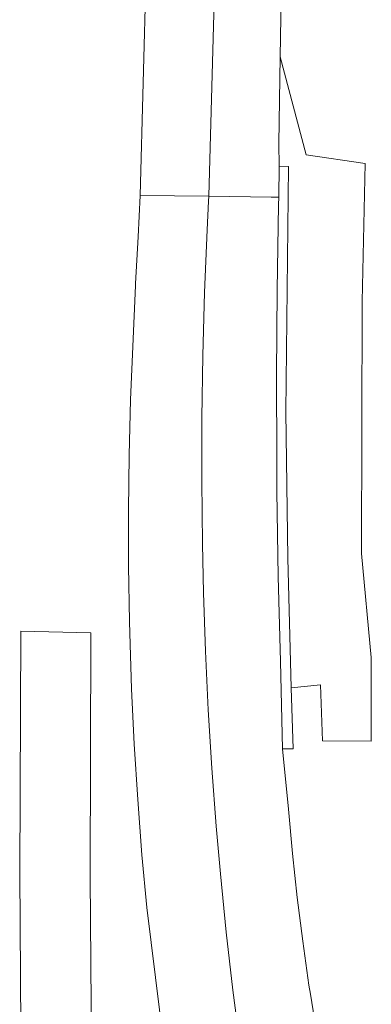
# Model space of a CAD drawing. Header units: metres. Extents: x 166325 to 190320, y 381923 to 404576.
# Tile 870 of 1056: x 175128 to 175146, y 400140 to 400190. Entities that reach past the tile are written whole.
import ezdxf

# ---------------------------------------------------------------- set-up
doc = ezdxf.new("R2010")
doc.units = ezdxf.units.M
doc.layers.add('B-WE-VH-VERHARDING_ASFALT-GV', color=8, linetype='Continuous', lineweight=18)
doc.layers.add('B-WE-VH-VERHARDING_BETONSTRAATSTEEN-GV', color=8, linetype='Continuous', lineweight=18)

msp = doc.modelspace()

# ---------------------------------------------------------------- linework, layer by layer
at = {"layer": 'B-WE-VH-VERHARDING_ASFALT-GV', "flags": 128}
for points in [[(175141.118, 400303.555), (175138.28, 400303.645), (175137.91, 400303.656), (175137.761, 400298.845), (175137.175, 400282.958), (175136.872, 400271.746), (175136.67, 400260.07), (175136.1, 400235.181), (175135.541, 400219.471), (175135.195, 400206.843), (175135.112, 400203.695), (175134.513, 400181.06), (175137.953, 400181.016), (175138.566, 400203.607), (175138.598, 400204.383), (175138.86, 400218.126), (175139.288, 400234.288), (175139.689, 400246.431), (175139.953, 400258.137), (175140.229, 400270.065), (175140.616, 400285.51), (175141.071, 400301.926)], [(175141.118, 400303.555), (175138.28, 400303.645), (175137.91, 400303.656), (175137.761, 400298.845), (175137.175, 400282.958), (175136.872, 400271.746), (175136.67, 400260.07), (175136.1, 400235.181), (175135.541, 400219.471), (175135.195, 400206.843), (175135.112, 400203.695), (175134.513, 400181.06), (175137.953, 400181.016), (175138.566, 400203.607), (175138.598, 400204.383), (175138.86, 400218.126), (175139.288, 400234.288), (175139.689, 400246.431), (175139.953, 400258.137), (175140.229, 400270.065), (175140.616, 400285.51), (175141.071, 400301.926)], [(175132.036, 400159.09), (175128.53, 400159.183), (175128.472, 400147.045), (175128.61, 400126.222), (175128.641, 400125.409), (175128.638, 400125.151), (175128.818, 400125.154), (175130.365, 400125.183), (175131.921, 400125.211), (175132.181, 400125.216), (175132.162, 400127.517), (175132.004, 400146.83)], [(175132.036, 400159.09), (175128.53, 400159.183), (175128.472, 400147.045), (175128.61, 400126.222), (175128.641, 400125.409), (175128.638, 400125.151), (175128.818, 400125.154), (175130.365, 400125.183), (175131.921, 400125.211), (175132.181, 400125.216), (175132.162, 400127.517), (175132.004, 400146.83)]]:
    msp.add_lwpolyline(points, close=True, dxfattribs=at)
for points in [[(175140.229, 400270.065), (175139.953, 400258.137), (175139.689, 400246.431), (175139.288, 400234.288), (175138.86, 400218.126), (175138.598, 400204.383), (175138.566, 400203.607), (175137.953, 400181.016), (175141.081, 400180.975), (175141.46, 400180.971), (175141.489, 400182.528), (175141.471, 400183.666), (175141.539, 400188.01), (175141.616, 400192.992), (175141.719, 400200.021), (175141.834, 400203.523), (175142.222, 400215.297), (175142.47, 400223.989), (175142.57, 400227.489), (175142.672, 400231.071), (175143.434, 400262.402)], [(175140.229, 400270.065), (175139.953, 400258.137), (175139.689, 400246.431), (175139.288, 400234.288), (175138.86, 400218.126), (175138.598, 400204.383), (175138.566, 400203.607), (175137.953, 400181.016), (175141.081, 400180.975), (175141.46, 400180.971), (175141.489, 400182.528), (175141.471, 400183.666), (175141.539, 400188.01), (175141.616, 400192.992), (175141.719, 400200.021), (175141.834, 400203.523), (175142.222, 400215.297), (175142.47, 400223.989), (175142.57, 400227.489), (175142.672, 400231.071), (175143.434, 400262.402)], [(175139.538, 400138.238), (175139.165, 400141.15), (175138.832, 400144.066), (175138.538, 400146.987), (175138.328, 400149.379), (175138.107, 400152.306), (175137.926, 400155.236), (175137.785, 400158.168), (175137.684, 400161.102), (175137.63, 400163.561), (175137.599, 400166.715), (175137.607, 400169.869), (175137.656, 400173.022), (175137.745, 400176.175), (175137.874, 400179.326), (175137.946, 400180.775), (175137.953, 400181.016), (175134.513, 400181.06), (175134.403, 400178.969), (175134.279, 400176.63), (175134.274, 400176.528), (175134.031, 400170.801), (175133.956, 400168.017), (175133.921, 400165.231), (175133.927, 400162.446), (175133.972, 400159.661), (175133.987, 400159.071), (175134.08, 400156.287), (175134.214, 400153.505), (175134.388, 400150.725), (175134.601, 400147.948), (175134.843, 400145.298), (175135.922, 400136.648)], [(175139.538, 400138.238), (175139.165, 400141.15), (175138.832, 400144.066), (175138.538, 400146.987), (175138.328, 400149.379), (175138.107, 400152.306), (175137.926, 400155.236), (175137.785, 400158.168), (175137.684, 400161.102), (175137.63, 400163.561), (175137.599, 400166.715), (175137.607, 400169.869), (175137.656, 400173.022), (175137.745, 400176.175), (175137.874, 400179.326), (175137.946, 400180.775), (175137.953, 400181.016), (175134.513, 400181.06), (175134.403, 400178.969), (175134.279, 400176.63), (175134.274, 400176.528), (175134.031, 400170.801), (175133.956, 400168.017), (175133.921, 400165.231), (175133.927, 400162.446), (175133.972, 400159.661), (175133.987, 400159.071), (175134.08, 400156.287), (175134.214, 400153.505), (175134.388, 400150.725), (175134.601, 400147.948), (175134.843, 400145.298), (175135.922, 400136.648)], [(175143.406, 400138.753), (175143.045, 400140.946), (175142.974, 400141.404), (175142.66, 400143.604), (175142.385, 400145.81), (175142.151, 400148.02), (175141.956, 400150.235), (175141.655, 400153.276), (175141.54, 400157.653), (175141.436, 400161.921), (175141.372, 400166.19), (175141.359, 400167.773), (175141.35, 400172.042), (175141.381, 400176.311), (175141.451, 400180.58), (175141.46, 400180.971), (175141.081, 400180.975), (175137.953, 400181.016), (175137.946, 400180.775), (175137.874, 400179.326), (175137.745, 400176.175), (175137.656, 400173.022), (175137.607, 400169.869), (175137.599, 400166.715), (175137.63, 400163.561), (175137.684, 400161.102), (175137.785, 400158.168), (175137.926, 400155.236), (175138.107, 400152.306), (175138.328, 400149.379), (175138.538, 400146.987), (175138.832, 400144.066), (175139.165, 400141.15), (175139.538, 400138.238)], [(175143.406, 400138.753), (175143.045, 400140.946), (175142.974, 400141.404), (175142.66, 400143.604), (175142.385, 400145.81), (175142.151, 400148.02), (175141.956, 400150.235), (175141.655, 400153.276), (175141.54, 400157.653), (175141.436, 400161.921), (175141.372, 400166.19), (175141.359, 400167.773), (175141.35, 400172.042), (175141.381, 400176.311), (175141.451, 400180.58), (175141.46, 400180.971), (175141.081, 400180.975), (175137.953, 400181.016), (175137.946, 400180.775), (175137.874, 400179.326), (175137.745, 400176.175), (175137.656, 400173.022), (175137.607, 400169.869), (175137.599, 400166.715), (175137.63, 400163.561), (175137.684, 400161.102), (175137.785, 400158.168), (175137.926, 400155.236), (175138.107, 400152.306), (175138.328, 400149.379), (175138.538, 400146.987), (175138.832, 400144.066), (175139.165, 400141.15), (175139.538, 400138.238)]]:
    msp.add_lwpolyline(points, dxfattribs=at)
at = {"layer": 'B-WE-VH-VERHARDING_BETONSTRAATSTEEN-GV', "flags": 128}
for points in [[(175145.788, 400182.665), (175142.83, 400183.095), (175141.539, 400188.01), (175141.471, 400183.666), (175141.489, 400182.528), (175141.942, 400182.504), (175141.813, 400170.183), (175141.917, 400162.844), (175142.082, 400156.33), (175143.559, 400156.477), (175143.646, 400153.675), (175146.1, 400153.647), (175146.1, 400157.85), (175145.609, 400163.071), (175145.648, 400175.735)], [(175145.788, 400182.665), (175142.83, 400183.095), (175141.539, 400188.01), (175141.471, 400183.666), (175141.489, 400182.528), (175141.942, 400182.504), (175141.813, 400170.183), (175141.917, 400162.844), (175142.082, 400156.33), (175143.559, 400156.477), (175143.646, 400153.675), (175146.1, 400153.647), (175146.1, 400157.85), (175145.609, 400163.071), (175145.648, 400175.735)], [(175141.489, 400182.528), (175141.46, 400180.971), (175141.451, 400180.58), (175141.381, 400176.311), (175141.35, 400172.042), (175141.359, 400167.773), (175141.372, 400166.19), (175141.436, 400161.921), (175141.54, 400157.653), (175141.655, 400153.276), (175142.178, 400153.275), (175142.082, 400156.33), (175141.917, 400162.844), (175141.813, 400170.183), (175141.942, 400182.504)], [(175141.489, 400182.528), (175141.46, 400180.971), (175141.451, 400180.58), (175141.381, 400176.311), (175141.35, 400172.042), (175141.359, 400167.773), (175141.372, 400166.19), (175141.436, 400161.921), (175141.54, 400157.653), (175141.655, 400153.276), (175142.178, 400153.275), (175142.082, 400156.33), (175141.917, 400162.844), (175141.813, 400170.183), (175141.942, 400182.504)]]:
    msp.add_lwpolyline(points, close=True, dxfattribs=at)

doc.saveas('drawing.dxf')
